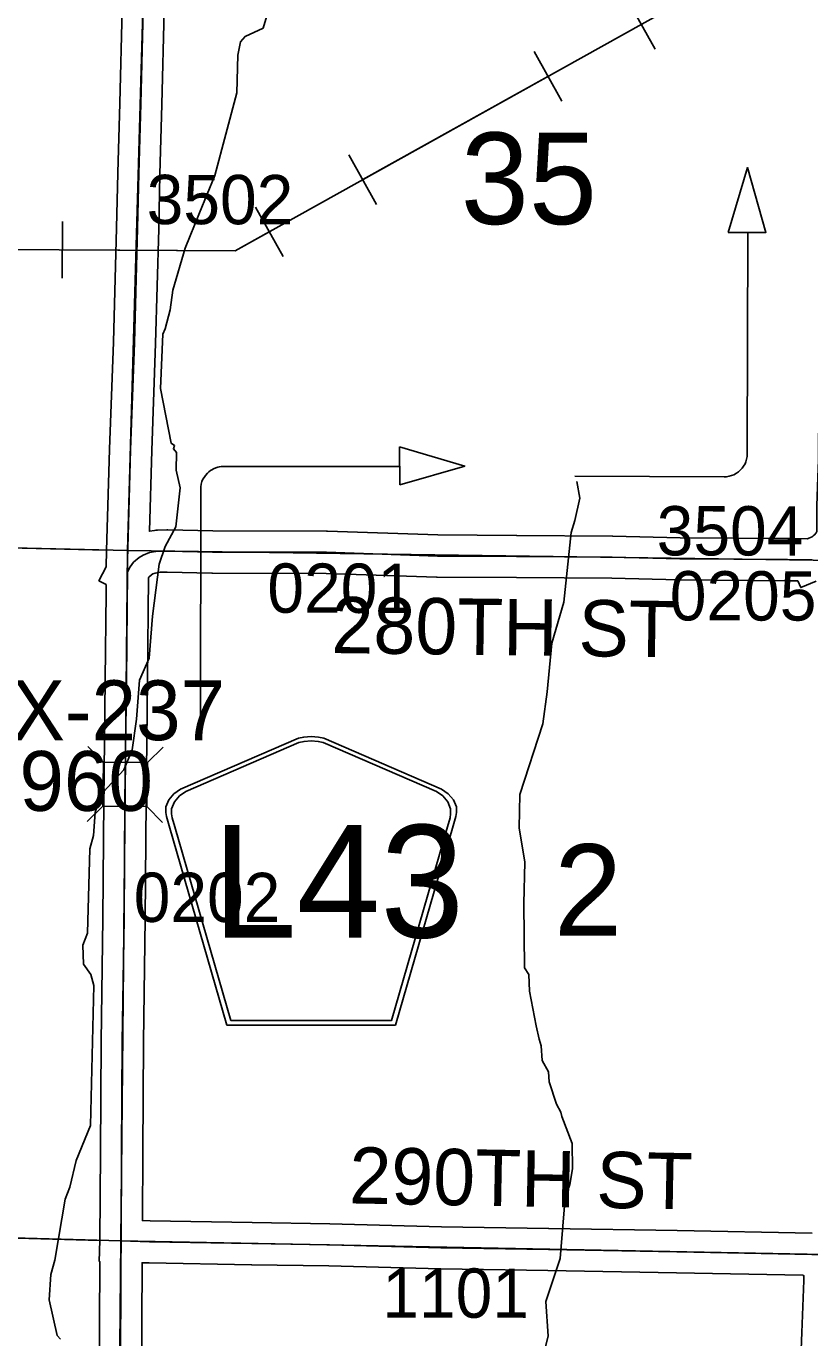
# Model space of a CAD drawing. Extents: x -157.2 to -99.3, y 12.2 to 46.2.
# Drawn here: x -113.305 to -112.192, y 20.901 to 22.764 of the extents above; entities that cross this region are included whole.
import ezdxf

# ---------------------------------------------------------------- set-up
doc = ezdxf.new("R2010")
doc.units = 0
for name, color, linetype in [('tdCoDirctArrow', 7, 'Continuous'), ('tdCoHydroRiver', 7, 'Continuous'), ('tdCoPipe', 7, 'Continuous'), ('tdCoSecRdNmbr', 7, 'Continuous'), ('tdCoSecRdTxt', 7, 'Continuous'), ('tdCoSecRteBand', 7, 'Continuous'), ('tdCoSecRteCL', 7, 'Continuous'), ('tdCoSectLine', 7, 'Continuous'), ('tdCoSectLinePart', 7, 'Continuous'), ('tdCoSectNmbr', 7, 'Continuous'), ('tdCoShieldCoRte', 7, 'Continuous'), ('tdCoStrucSec', 7, 'Continuous'), ('tdCoStrucSecCoName', 7, 'Continuous'), ('tdCoStrucSecFHWANum', 7, 'Continuous'), ('tdCoSurfGravel', 7, 'Continuous'), ('tdCoTwpBndry', 7, 'Continuous'), ('tdCoTwpBndryShd', 7, 'Continuous')]:
    doc.layers.add(name, color=color, linetype=linetype)

msp = doc.modelspace()

# ---------------------------------------------------------------- linework, layer by layer
at = {"layer": 'tdCoDirctArrow'}
for points in [[(-112.3086, 22.471), (-112.281, 22.5633), (-112.2547, 22.4713)], [(-112.7749, 22.1667), (-112.6825, 22.1393), (-112.7745, 22.1128)]]:
    msp.add_lwpolyline(points, close=True, dxfattribs=at)
for points in [[(-112.5263, 22.1248), (-112.314, 22.1241), (-112.3108, 22.1242), (-112.307, 22.1249), (-112.3038, 22.1258), (-112.3004, 22.1271), (-112.2965, 22.1292), (-112.2939, 22.131), (-112.2909, 22.1338), (-112.2886, 22.1363), (-112.2865, 22.1392), (-112.2844, 22.1427), (-112.2832, 22.1455), (-112.2821, 22.149), (-112.2814, 22.1531), (-112.2812, 22.1611), (-112.2804, 22.4708)], [(-113.0575, 21.777), (-113.0574, 22.1096), (-113.0567, 22.1138), (-113.0556, 22.1174), (-113.0542, 22.1207), (-113.0526, 22.1232), (-113.0506, 22.1261), (-113.048, 22.1292), (-113.0457, 22.1312), (-113.0436, 22.1328), (-113.0416, 22.1341), (-113.0391, 22.1355), (-113.0359, 22.1369), (-113.0332, 22.1378), (-113.0308, 22.1383), (-113.0284, 22.1386), (-113.0206, 22.1386), (-112.775, 22.1385)]]:
    msp.add_lwpolyline(points, dxfattribs=at)
at = {"layer": 'tdCoHydroRiver'}
for points in [[(-113.0046, 22.7231), (-113.001, 22.7419), (-112.9945, 22.7497), (-112.9689, 22.7616), (-112.9637, 22.7789)], [(-113.2566, 20.8991), (-113.2612, 20.904), (-113.2726, 20.9548), (-113.2701, 20.991), (-113.2648, 21.0114), (-113.25, 21.0978), (-113.2432, 21.115), (-113.2343, 21.1526), (-113.2141, 21.2026), (-113.209, 21.4013), (-113.2133, 21.4172), (-113.224, 21.4316), (-113.2249, 21.4585), (-113.2181, 21.4757), (-113.2151, 21.5955), (-113.2098, 21.6143), (-113.2074, 21.6474), (-113.2005, 21.6709), (-113.1664, 21.7079), (-113.1546, 21.736), (-113.1488, 21.78), (-113.1442, 21.8351), (-113.1308, 21.8663), (-113.1261, 21.9262), (-113.1163, 22.0001), (-113.1078, 22.0251), (-113.0928, 22.0532), (-113.0867, 22.1082), (-113.0923, 22.1336), (-113.0917, 22.1588), (-113.0963, 22.1637), (-113.0946, 22.1684), (-113.0993, 22.1717), (-113.1146, 22.2494), (-113.1111, 22.3266), (-113.1077, 22.3344), (-113.1007, 22.3611), (-113.0968, 22.3894), (-113.0795, 22.4489), (-113.0593, 22.4989), (-113.0374, 22.5519), (-113.006, 22.6695), (-113.0046, 22.7231)], [(-112.5743, 20.8626), (-112.5638, 20.9034), (-112.5673, 20.9524), (-112.5468, 21.0134), (-112.5398, 21.1), (-112.533, 21.1188), (-112.5293, 21.1408), (-112.5299, 21.1771), (-112.5447, 21.2153), (-112.5461, 21.2217), (-112.5522, 21.2329), (-112.5624, 21.2647), (-112.5636, 21.2789), (-112.5727, 21.295), (-112.5737, 21.3155), (-112.5766, 21.325), (-112.5809, 21.3441), (-112.5906, 21.3933), (-112.5916, 21.417), (-112.5977, 21.4266), (-112.5985, 21.5181), (-112.597, 21.5765), (-112.6052, 21.6256), (-112.604, 21.6729), (-112.5714, 21.7731), (-112.5655, 21.8187), (-112.559, 21.8879), (-112.5417, 21.9459), (-112.5313, 22.045), (-112.5261, 22.0622), (-112.519, 22.0936), (-112.5231, 22.1174)]]:
    msp.add_lwpolyline(points, dxfattribs=at)
at = {"layer": 'tdCoPipe'}
for p, q in [((-112.412, 22.7317), (-112.4512, 22.802)), ((-112.5448, 22.6577), (-112.584, 22.7281)), ((-112.8077, 22.511), (-112.8469, 22.5813)), ((-112.9405, 22.4369), (-112.9797, 22.5073)), ((-113.2544, 22.4063), (-113.2539, 22.4868))]:
    msp.add_line(p, q, dxfattribs=at)
for points in [[(-118.0135, 20.4925), (-116.8811, 20.4395), (-116.5689, 21.0376), (-115.9618, 21.3429), (-115.0979, 21.4144), (-114.7452, 21.9036), (-114.0434, 21.9185), (-113.6754, 22.4491), (-113.0083, 22.4452), (-112.2246, 22.8824), (-112.2109, 23.1173), (-111.4314, 23.427), (-110.9885, 23.4903)], [(-112.8273, 22.5462), (-112.5644, 22.6929)], [(-113.2542, 22.4466), (-113.0083, 22.4452), (-112.9601, 22.4721)]]:
    msp.add_lwpolyline(points, dxfattribs=at)
at = {"layer": 'tdCoSecRteBand'}
for points in [[(-113.2015, 20.8506), (-113.2007, 21.0033), (-113.2007, 21.0033), (-113.2007, 21.0033), (-113.2007, 21.0094), (-113.2014, 21.0094), (-113.2005, 21.039), (-113.1998, 21.1653), (-113.1998, 21.1653), (-113.1998, 21.1653), (-113.1988, 21.3217), (-113.1988, 21.3218), (-113.1988, 21.3219), (-113.1963, 21.4967), (-113.1951, 21.6638), (-113.1951, 21.6638), (-113.1951, 21.6639), (-113.1929, 21.836), (-113.1918, 21.9592), (-113.1917, 21.9709), (-113.202, 21.9764), (-113.1915, 21.9964), (-113.1913, 22.0192), (-113.191, 22.0192), (-113.1869, 22.163), (-113.1869, 22.1631), (-113.1869, 22.1632), (-113.1815, 22.3153), (-113.1771, 22.4778), (-113.1753, 22.5554), (-113.1753, 22.5556), (-113.1753, 22.5557), (-113.1724, 22.6547), (-113.1692, 22.7883)], [(-113.1092, 22.7866), (-113.1124, 22.6532), (-113.1124, 22.6531), (-113.1124, 22.653), (-113.1154, 22.554), (-113.1171, 22.4764), (-113.1171, 22.4763), (-113.1171, 22.4763), (-113.1215, 22.3135), (-113.1215, 22.3134), (-113.1215, 22.3133), (-113.1269, 22.1612), (-113.1302, 22.0467), (-113.1231, 22.0479), (-113.1209, 22.0483), (-113.1187, 22.0483), (-113.1054, 22.0486), (-113.1047, 22.0486), (-113.1041, 22.0486), (-113.0403, 22.0471), (-112.8786, 22.0468), (-112.8781, 22.0468), (-112.8776, 22.0468), (-112.7208, 22.0414), (-112.6088, 22.0409), (-112.6087, 22.0409), (-112.6087, 22.0409), (-112.4728, 22.0399), (-112.4725, 22.0399), (-112.4722, 22.0399), (-112.3766, 22.0375), (-112.2237, 22.0365), (-112.2236, 22.0365), (-112.2235, 22.0365), (-112.2191, 22.0364), (-112.1955, 22.0361)], [(-112.1955, 22.0361), (-112.1937, 22.0368), (-112.1892, 22.039), (-112.1875, 22.0402), (-112.1859, 22.0416), (-112.1836, 22.0447), (-112.1826, 22.0464), (-112.1825, 22.0699), (-112.1825, 22.0822), (-112.1824, 22.0826), (-112.1824, 22.083), (-112.1812, 22.1234), (-112.1812, 22.1236), (-112.1812, 22.1237), (-112.1802, 22.1476), (-112.1792, 22.3018), (-112.1792, 22.3021), (-112.1792, 22.3025), (-112.1741, 22.4723), (-112.1709, 22.6203), (-112.1708, 22.6205), (-112.1708, 22.6207), (-112.1662, 22.7646)], [(-112.1836, 21.9759), (-112.2053, 21.9666), (-112.2095, 21.9763), (-112.2243, 21.9765), (-112.3773, 21.9775), (-112.3776, 21.9775), (-112.3778, 21.9775), (-112.4735, 21.9799), (-112.6091, 21.9809), (-112.7215, 21.9814), (-112.7219, 21.9814), (-112.7224, 21.9814), (-112.8792, 21.9868), (-113.0407, 21.9871), (-113.0411, 21.9871), (-113.0414, 21.9871), (-113.1049, 21.9886), (-113.1154, 21.9884), (-113.1221, 21.9872), (-113.1254, 21.986), (-113.1271, 21.9849), (-113.131, 21.9817), (-113.1316, 21.981), (-113.1329, 21.8354), (-113.1329, 21.8353), (-113.1329, 21.8353), (-113.1351, 21.6632), (-113.1363, 21.4961), (-113.1363, 21.496), (-113.1363, 21.4959), (-113.1388, 21.3212), (-113.1398, 21.165), (-113.1403, 21.0683), (-113.1404, 21.0676), (-113.1292, 21.0672), (-112.9842, 21.0648), (-112.8742, 21.063), (-112.8741, 21.063), (-112.8739, 21.063), (-112.7155, 21.0588), (-112.5633, 21.0564), (-112.5632, 21.0564), (-112.5632, 21.0564), (-112.3807, 21.0532), (-112.3807, 21.0532), (-112.3807, 21.0532), (-112.1892, 21.0495)], [(-112.2075, 20.811), (-112.2036, 20.9085), (-112.2009, 20.9821), (-112.2011, 20.9896), (-112.2021, 20.9896), (-112.2021, 20.9897), (-112.3818, 20.9932), (-112.5643, 20.9964), (-112.7166, 20.9988), (-112.7168, 20.9988), (-112.7169, 20.9988), (-112.8754, 21.003), (-112.9852, 21.0048), (-112.9852, 21.0048), (-112.9852, 21.0048), (-113.1305, 21.0072), (-113.1307, 21.0072), (-113.1309, 21.0072), (-113.1407, 21.0075), (-113.1407, 21.003), (-113.1415, 20.8503)]]:
    msp.add_lwpolyline(points, dxfattribs=at)
at = {"layer": 'tdCoSecRteCL'}
for points in [[(-113.1615, 21.9889), (-113.1614, 22.0058), (-113.1569, 22.1622), (-113.1515, 22.3143), (-113.1471, 22.4771), (-113.1453, 22.5548), (-113.1424, 22.6539), (-113.1392, 22.7876), (-113.1379, 22.8177), (-113.1342, 22.9484), (-113.1327, 23.0191)], [(-113.1615, 21.9889), (-113.1576, 21.9964), (-113.1527, 22.0028), (-113.1448, 22.0092), (-113.1391, 22.0129), (-113.13, 22.0163), (-113.1181, 22.0183), (-113.1048, 22.0186), (-113.0407, 22.0171), (-112.8787, 22.0168), (-112.7213, 22.0114), (-112.6089, 22.0109), (-112.473, 22.0099), (-112.3771, 22.0075), (-112.2239, 22.0065), (-112.1895, 22.006)], [(-113.1705, 21.0385), (-113.1698, 21.1651), (-113.1688, 21.3215), (-113.1663, 21.4963), (-113.1651, 21.6635), (-113.1629, 21.8357), (-113.1615, 21.9889)], [(-113.1798, 20.0412), (-113.1789, 20.0936), (-113.1774, 20.1755), (-113.1762, 20.3353), (-113.1744, 20.5124), (-113.1722, 20.6825), (-113.1715, 20.8505), (-113.1707, 21.0031), (-113.1705, 21.0385)], [(-113.1705, 21.0385), (-113.13, 21.0372), (-112.9847, 21.0348), (-112.8747, 21.033), (-112.7162, 21.0288), (-112.5637, 21.0264), (-112.3813, 21.0232), (-112.1896, 21.0195), (-112.1717, 21.0192)]]:
    msp.add_lwpolyline(points, dxfattribs=at)
at = {"layer": 'tdCoSectLine'}
for points in [[(-113.1614, 22.0193), (-113.1331, 23.0191)], [(-114.1586, 22.0428), (-113.1614, 22.0193)], [(-113.1709, 21.0385), (-113.1614, 22.0193)], [(-113.1614, 22.0193), (-112.1541, 22.0054)], [(-114.1716, 21.0664), (-113.1709, 21.0385)], [(-113.1802, 20.0412), (-113.1709, 21.0385)], [(-113.1709, 21.0385), (-112.1721, 21.0192)]]:
    msp.add_lwpolyline(points, dxfattribs=at)
at = {"layer": 'tdCoSectLinePart'}
for points in [[(-114.1286, 22.0421), (-113.1913, 22.02)], [(-114.1416, 21.0655), (-113.2008, 21.0393)]]:
    msp.add_lwpolyline(points, dxfattribs=at)
at = {"layer": 'tdCoShieldCoRte'}
for points in [[(-113.0204, 21.3452), (-113.1024, 21.6281), (-113.1062, 21.6413), (-113.107, 21.6472), (-113.107, 21.655), (-113.1027, 21.6653), (-113.0954, 21.6738), (-113.0859, 21.6804), (-112.9186, 21.7528), (-112.9111, 21.7544), (-112.9006, 21.7553), (-112.8902, 21.7544), (-112.8827, 21.7528), (-112.7154, 21.6804), (-112.7059, 21.6738), (-112.6986, 21.6653), (-112.6943, 21.655), (-112.6943, 21.6472), (-112.6951, 21.6413), (-112.6989, 21.6281), (-112.7809, 21.3452)], [(-113.0145, 21.3516), (-113.0943, 21.6268), (-113.098, 21.6395), (-113.0987, 21.6451), (-113.0987, 21.6526), (-113.0946, 21.6625), (-113.0876, 21.6707), (-113.0785, 21.6771), (-112.9179, 21.7465), (-112.9107, 21.7481), (-112.9006, 21.749), (-112.8906, 21.7481), (-112.8834, 21.7465), (-112.7228, 21.6771), (-112.7136, 21.6707), (-112.7067, 21.6625), (-112.7026, 21.6526), (-112.7026, 21.6451), (-112.7033, 21.6395), (-112.707, 21.6268), (-112.7867, 21.3516)]]:
    msp.add_lwpolyline(points, close=True, dxfattribs=at)
at = {"layer": 'tdCoStrucSec'}
for p, q in [((-113.1957, 21.7187), (-113.2176, 21.741)), ((-113.1331, 21.7181), (-113.1108, 21.74)), ((-113.1964, 21.6561), (-113.2187, 21.6342)), ((-113.1338, 21.6555), (-113.1119, 21.6331))]:
    msp.add_line(p, q, dxfattribs=at)
msp.add_lwpolyline([(-113.1964, 21.6561), (-113.1957, 21.7187), (-113.1331, 21.7181), (-113.1338, 21.6555)], close=True, dxfattribs=at)
at = {"layer": 'tdCoSurfGravel'}
for points in [[(-113.1615, 21.9889), (-113.1614, 22.0058), (-113.1569, 22.1622), (-113.1515, 22.3143), (-113.1471, 22.4771), (-113.1453, 22.5548), (-113.1424, 22.6539), (-113.1392, 22.7876), (-113.1379, 22.8177), (-113.1342, 22.9484), (-113.1327, 23.0191)], [(-113.1615, 21.9889), (-113.1576, 21.9964), (-113.1527, 22.0028), (-113.1448, 22.0092), (-113.1391, 22.0129), (-113.13, 22.0163), (-113.1181, 22.0183), (-113.1048, 22.0186), (-113.0407, 22.0171), (-112.8787, 22.0168), (-112.7213, 22.0114), (-112.6089, 22.0109), (-112.473, 22.0099), (-112.3771, 22.0075), (-112.2239, 22.0065), (-112.1895, 22.006)], [(-113.1705, 21.0385), (-113.1698, 21.1651), (-113.1688, 21.3215), (-113.1663, 21.4963), (-113.1651, 21.6635), (-113.1629, 21.8357), (-113.1615, 21.9889)], [(-113.1798, 20.0412), (-113.1789, 20.0936), (-113.1774, 20.1755), (-113.1762, 20.3353), (-113.1744, 20.5124), (-113.1722, 20.6825), (-113.1715, 20.8505), (-113.1707, 21.0031), (-113.1705, 21.0385)], [(-113.1705, 21.0385), (-113.13, 21.0372), (-112.9847, 21.0348), (-112.8747, 21.033), (-112.7162, 21.0288), (-112.5637, 21.0264), (-112.3813, 21.0232), (-112.1896, 21.0195), (-112.1717, 21.0192), (-112.0836, 21.018), (-111.8666, 21.0098), (-111.657, 21.0012), (-111.5559, 20.9973), (-111.3719, 20.9914), (-111.2388, 20.9866), (-111.1714, 20.985)]]:
    msp.add_lwpolyline(points, dxfattribs=at)
at = {"layer": 'tdCoTwpBndry'}
msp.add_lwpolyline([(-114.1286, 22.0421), (-113.1913, 22.02)], dxfattribs=at)
at = {"layer": 'tdCoTwpBndryShd'}
msp.add_lwpolyline([(-125.0483, 22.3984), (-124.554, 22.3852), (-124.0606, 22.3578), (-123.0724, 22.3134), (-122.1211, 22.3071), (-121.1195, 22.2678), (-120.4063, 22.2426), (-120.1253, 22.2221), (-119.121, 22.2109), (-118.1244, 22.1878), (-117.128, 22.1568), (-116.1565, 22.1258), (-115.1566, 22.0935), (-114.1586, 22.0428), (-113.1614, 22.0193), (-112.1541, 22.0054), (-111.156, 21.9765)], dxfattribs=at)

# ---------------------------------------------------------------- texts
at = {"layer": 'tdCoSecRdNmbr'}
for s, rotation, p in [('3502', 359.9139, (-113.1342, 22.4831)), ('3504', 359.9145, (-112.4099, 22.0125)), ('0201', 359.9141, (-112.9628, 21.931)), ('0205', 359.9145, (-112.3913, 21.9201)), ('0202', 359.9139, (-113.1526, 21.4918)), ('1101', 359.9142, (-112.7995, 20.9296))]:
    msp.add_text(s, height=0.07, rotation=rotation, dxfattribs=at).set_placement(p)
at = {"layer": 'tdCoSecRdTxt'}
for s, rotation, p in [('280TH ST', 359.2811, (-112.8721, 21.8737)), ('290TH ST', 358.9812, (-112.8469, 21.0919))]:
    msp.add_text(s, height=0.08, rotation=rotation, dxfattribs=at).set_placement(p)
at = {"layer": 'tdCoSectNmbr'}
for s, p in [('35', (-112.6881, 22.4832)), ('2', (-112.5557, 21.4722))]:
    msp.add_text(s, height=0.13, rotation=359.9142, dxfattribs=at).set_placement(p)
at = {"layer": 'tdCoShieldCoRte'}
msp.add_text('L43', height=0.16, dxfattribs=at).set_placement((-113.0403, 21.4695))
at = {"layer": 'tdCoStrucSecCoName'}
msp.add_text('LISTON X-237', height=0.085, dxfattribs=at).set_placement((-113.7682, 21.7499))
at = {"layer": 'tdCoStrucSecFHWANum'}
msp.add_text('349960', height=0.085, dxfattribs=at).set_placement((-113.5045, 21.6495))

doc.saveas('drawing.dxf')
